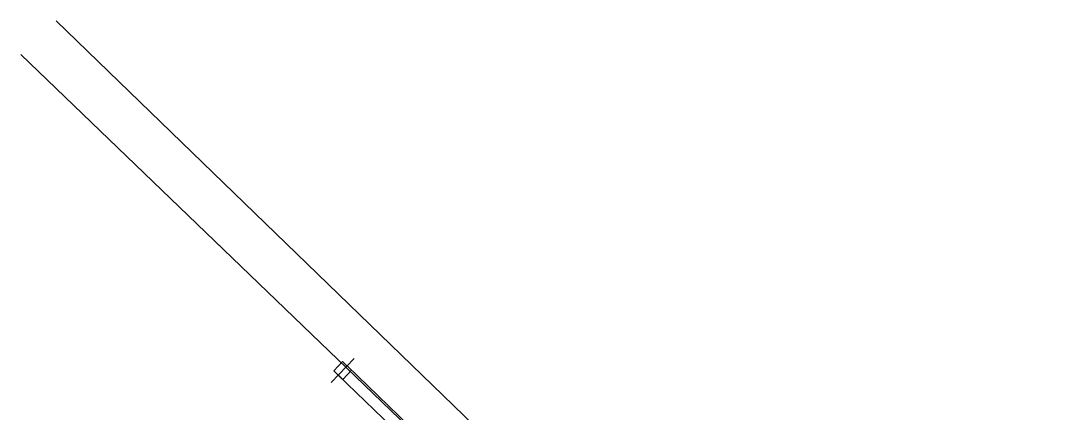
# Model space of a CAD drawing. Extents: x 2377639 to 2379738, y 729875 to 732734.
# Drawn here: x 2377790.5 to 2377978.8, y 730369 to 730439.3 of the extents above; entities that cross this region are included whole.
import ezdxf

# ---------------------------------------------------------------- set-up
doc = ezdxf.new("R2010")
doc.units = 0
for name, color, linetype in [('Default', 7, 'Continuous'), ('TOPO_ELEC_Cable_Overhead-Exist', 7, 'Continuous'), ('TOPO_ELEC_Power-Pole', 7, 'Continuous'), ('TOPO_SAN_Plastic-Pipe', 7, 'Continuous'), ('TOPO_TELE_Overhead-Line', 7, 'Continuous'), ('TOPO_TV_Cable-Overhead', 7, 'Continuous')]:
    doc.layers.add(name, color=color, linetype=linetype)

# ---------------------------------------------------------------- blocks, each defined once
blk = doc.blocks.new('UP_1')
at = {"layer": 'Default'}
for p, q in [((0, 0.0381), (0, -0.0381)), ((-0.0145, 0.0145), (0.0145, 0.0145)), ((-0.0145, -0.0145), (-0.0145, 0.0145)), ((0.0145, 0.0145), (0.0145, -0.0145)), ((0.0145, -0.0145), (-0.0145, -0.0145))]:
    blk.add_line(p, q, dxfattribs=at)

msp = doc.modelspace()

# ---------------------------------------------------------------- linework, layer by layer
at = {"layer": 'TOPO_ELEC_Cable_Overhead-Exist'}
msp.add_line((2377915.31, 730310.62), (2377847.59, 730375.68), dxfattribs=at)
at = {"layer": 'TOPO_SAN_Plastic-Pipe'}
msp.add_line((2377999.37, 730243.6), (2377796.79, 730439.34), dxfattribs=at)
at = {"layer": 'TOPO_TELE_Overhead-Line'}
msp.add_line((2377916.89, 730312.26), (2377849.17, 730377.32), dxfattribs=at)
at = {"layer": 'TOPO_TV_Cable-Overhead'}
msp.add_line((2378116.72, 730119.87), (2377790.47, 730433.29), dxfattribs=at)

# ---------------------------------------------------------------- block references
at = {"layer": 'TOPO_ELEC_Power-Pole', "xscale": 78.74000000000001, "yscale": 78.74, "rotation": -43.76602493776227}
msp.add_blockref('UP_1', (2377848.38, 730376.5), dxfattribs=at)

doc.saveas('drawing.dxf')
